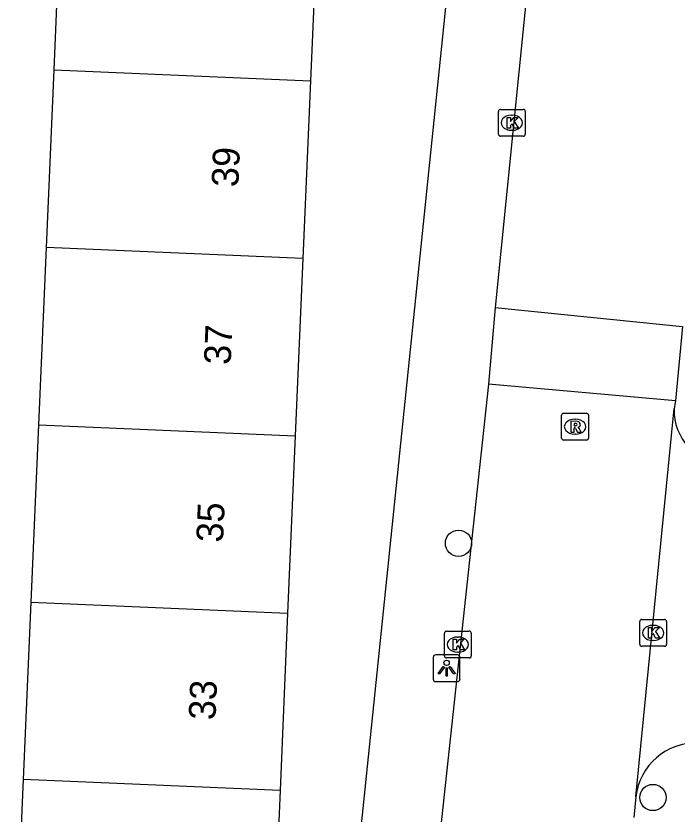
# Model space of a CAD drawing. Extents: x 161355 to 162026, y 386504 to 387459.
# Drawn here: x 161787.42 to 161812.06, y 386859.84 to 386889.6 of the extents above; entities that cross this region are included whole.
import ezdxf

# ---------------------------------------------------------------- set-up
doc = ezdxf.new("R2010")
doc.units = 0
for name, color, linetype in [('IMGEO_Boom', 7, 'Continuous'), ('IMGEO_Kolk', 7, 'Continuous'), ('IMGEO_Lichtpunt', 7, 'Continuous'), ('IMGEO_Pand', 7, 'Continuous'), ('IMGEO_Pand_nummerreeks', 7, 'Continuous'), ('IMGEO_Rijbaan_lokaal_open', 7, 'Continuous'), ('IMGEO_Rioolput', 7, 'Continuous'), ('IMGEO_Voetpad_open', 7, 'Continuous')]:
    doc.layers.add(name, color=color, linetype=linetype)

msp = doc.modelspace()

# ---------------------------------------------------------------- linework, layer by layer
at = {"layer": 'IMGEO_Boom'}
for centre in [(161803.917, 386869.94), (161811.166, 386860.458)]:
    msp.add_circle(centre, 0.489, dxfattribs=at)
at = {"layer": 'IMGEO_Kolk'}
for p, q in [((161805.406, 386885.195), (161805.406, 386886.047)), ((161805.481, 386886.121), (161806.333, 386886.121)), ((161806.407, 386886.047), (161806.407, 386885.195)), ((161805.894, 386885.901), (161805.919, 386885.901)), ((161806.333, 386885.121), (161805.481, 386885.121)), ((161805.917, 386885.341), (161805.892, 386885.341)), ((161810.674, 386866.171), (161810.674, 386867.023)), ((161810.749, 386867.097), (161811.601, 386867.097)), ((161811.675, 386867.023), (161811.675, 386866.171)), ((161803.469, 386866.663), (161804.321, 386866.663)), ((161811.162, 386866.877), (161811.187, 386866.877)), ((161803.394, 386865.737), (161803.394, 386866.589)), ((161803.882, 386866.443), (161803.907, 386866.443)), ((161804.395, 386866.589), (161804.395, 386865.737)), ((161811.601, 386866.097), (161810.749, 386866.097)), ((161811.185, 386866.317), (161811.16, 386866.317)), ((161803.905, 386865.883), (161803.88, 386865.883)), ((161804.321, 386865.663), (161803.469, 386865.663))]:
    msp.add_line(p, q, dxfattribs=at)
for points in [[(161805.406, 386885.195), (161805.406, 386886.047)], [(161805.481, 386886.121), (161806.333, 386886.121)], [(161806.407, 386886.047), (161806.407, 386885.195)], [(161805.727, 386885.821), (161805.85, 386885.821), (161805.85, 386885.67), (161805.98, 386885.821), (161806.144, 386885.821), (161805.998, 386885.67), (161806.151, 386885.421), (161805.999, 386885.421), (161805.914, 386885.585), (161805.85, 386885.518), (161805.85, 386885.421), (161805.727, 386885.421), (161805.727, 386885.821)], [(161806.333, 386885.121), (161805.481, 386885.121)], [(161810.674, 386866.171), (161810.674, 386867.023)], [(161810.749, 386867.097), (161811.601, 386867.097)], [(161811.675, 386867.023), (161811.675, 386866.171)], [(161803.469, 386866.663), (161804.321, 386866.663)], [(161810.995, 386866.797), (161811.118, 386866.797), (161811.118, 386866.646), (161811.248, 386866.797), (161811.412, 386866.797), (161811.266, 386866.646), (161811.419, 386866.397), (161811.267, 386866.397), (161811.182, 386866.561), (161811.118, 386866.494), (161811.118, 386866.397), (161810.995, 386866.397), (161810.995, 386866.797)], [(161803.394, 386865.737), (161803.394, 386866.589)], [(161803.715, 386866.363), (161803.838, 386866.363), (161803.838, 386866.212), (161803.968, 386866.363), (161804.132, 386866.363), (161803.986, 386866.212), (161804.139, 386865.963), (161803.987, 386865.963), (161803.902, 386866.127), (161803.838, 386866.06), (161803.838, 386865.963), (161803.715, 386865.963), (161803.715, 386866.363)], [(161804.395, 386866.589), (161804.395, 386865.737)], [(161811.601, 386866.097), (161810.749, 386866.097)], [(161804.321, 386865.663), (161803.469, 386865.663)]]:
    msp.add_lwpolyline(points, dxfattribs=at)
for centre, start, end in [((161805.483, 386886.045), 91.552, 178.448), ((161805.483, 386886.045), 91.552, 178.448), ((161806.331, 386886.045), 1.552, 88.448), ((161806.331, 386886.045), 1.552, 88.448), ((161805.483, 386885.197), 181.552, 268.448), ((161805.483, 386885.197), 181.552, 268.448), ((161806.331, 386885.197), 271.552, 358.448), ((161806.331, 386885.197), 271.552, 358.448), ((161810.751, 386867.021), 91.552, 178.448), ((161810.751, 386867.021), 91.552, 178.448), ((161811.599, 386867.021), 1.552, 88.448), ((161811.599, 386867.021), 1.552, 88.448), ((161803.471, 386866.587), 91.552, 178.448), ((161803.471, 386866.587), 91.552, 178.448), ((161804.319, 386866.587), 1.552, 88.448), ((161804.319, 386866.587), 1.552, 88.448), ((161810.751, 386866.173), 181.552, 268.448), ((161810.751, 386866.173), 181.552, 268.448), ((161811.599, 386866.173), 271.552, 358.448), ((161811.599, 386866.173), 271.552, 358.448), ((161803.471, 386865.739), 181.552, 268.448), ((161803.471, 386865.739), 181.552, 268.448), ((161804.319, 386865.739), 271.552, 358.448), ((161804.319, 386865.739), 271.552, 358.448)]:
    msp.add_arc(centre, 0.0765, start, end, dxfattribs=at)
for centre, major_axis, ratio, start_param, end_param in [((161805.893, 386885.621), (-0.387, 0.002), 0.722429, 4.712389, 7.853982), ((161805.918, 386885.621), (-0.39, 0.002), 0.717154, 1.570796, 4.712389), ((161811.161, 386866.597), (-0.387, 0.002), 0.722429, 4.712389, 7.853982), ((161811.186, 386866.597), (-0.39, 0.002), 0.717154, 1.570796, 4.712389), ((161803.881, 386866.163), (-0.387, 0.002), 0.722429, 4.712389, 7.853982), ((161803.906, 386866.163), (-0.39, 0.002), 0.717154, 1.570796, 4.712389)]:
    msp.add_ellipse(centre, major_axis=major_axis, ratio=ratio, start_param=start_param, end_param=end_param, dxfattribs=at)
at = {"layer": 'IMGEO_Lichtpunt'}
for p, q in [((161803.879, 386865.778), (161803.071, 386865.778)), ((161803.879, 386865.778), (161803.071, 386865.778)), ((161802.977, 386865.683), (161802.977, 386864.876)), ((161802.977, 386865.683), (161802.977, 386864.876)), ((161803.973, 386864.876), (161803.973, 386865.683)), ((161803.973, 386864.876), (161803.973, 386865.683)), ((161803.071, 386864.782), (161803.879, 386864.782)), ((161803.071, 386864.782), (161803.879, 386864.782))]:
    msp.add_line(p, q, dxfattribs=at)
for points in [[(161803.351, 386865.347), (161803.39, 386865.319), (161803.202, 386865.057), (161803.164, 386865.084), (161803.351, 386865.347)], [(161803.453, 386865.299), (161803.5, 386865.299), (161803.5, 386864.977), (161803.453, 386864.977), (161803.453, 386865.299)], [(161803.563, 386865.319), (161803.601, 386865.346), (161803.788, 386865.084), (161803.749, 386865.056), (161803.563, 386865.319)]]:
    msp.add_lwpolyline(points, dxfattribs=at)
msp.add_circle((161803.476, 386865.481), 0.0994, dxfattribs=at)
for centre, start, end in [((161803.071, 386865.683), 90, 180), ((161803.071, 386865.683), 90, 180), ((161803.879, 386865.683), 0, 90), ((161803.879, 386865.683), 0, 90), ((161803.071, 386864.876), 180, 270), ((161803.071, 386864.876), 180, 270), ((161803.879, 386864.876), 270, 0), ((161803.879, 386864.876), 270, 360)]:
    msp.add_arc(centre, 0.0946, start, end, dxfattribs=at)
at = {"layer": 'IMGEO_Pand'}
for points in [[(161788.839, 386887.59), (161789.123, 386894.206)], [(161798.684, 386893.796), (161798.4, 386887.18)], [(161788.556, 386880.974), (161788.839, 386887.59)], [(161788.839, 386887.59), (161798.4, 386887.18)], [(161798.4, 386887.18), (161798.116, 386880.564)], [(161788.272, 386874.358), (161788.556, 386880.974)], [(161798.116, 386880.564), (161788.556, 386880.974)], [(161798.116, 386880.564), (161797.832, 386873.948)], [(161787.987, 386867.742), (161788.272, 386874.358)], [(161788.272, 386874.358), (161797.832, 386873.948)], [(161797.832, 386873.948), (161797.548, 386867.332)], [(161787.704, 386861.126), (161787.987, 386867.742)], [(161787.987, 386867.742), (161797.548, 386867.332)], [(161797.548, 386867.332), (161797.264, 386860.716)], [(161787.42, 386854.51), (161787.704, 386861.126)], [(161797.264, 386860.716), (161787.704, 386861.126)], [(161797.264, 386860.716), (161796.98, 386854.1)]]:
    msp.add_lwpolyline(points, dxfattribs=at)
at = {"layer": 'IMGEO_Rijbaan_lokaal_open'}
for points in [[(161808.152, 386907.304), (161805.29, 386878.733)], [(161805.29, 386878.733), (161805.039, 386875.878)], [(161805.29, 386878.733), (161812.271, 386878.019)], [(161812.271, 386878.019), (161812.005, 386875.25)], [(161805.039, 386875.878), (161801.767, 386845.595)], [(161812.005, 386875.25), (161805.039, 386875.878)], [(161812.005, 386875.25), (161811.96, 386874.964)], [(161810.529, 386860.484), (161811.96, 386874.964)], [(161810.529, 386860.484), (161810.449, 386859.714)]]:
    msp.add_lwpolyline(points, dxfattribs=at)
at = {"layer": 'IMGEO_Rioolput'}
for p, q in [((161807.763, 386873.861), (161807.763, 386874.713)), ((161807.838, 386874.787), (161808.69, 386874.787)), ((161808.764, 386874.713), (161808.764, 386873.861)), ((161808.251, 386874.567), (161808.276, 386874.567)), ((161808.69, 386873.787), (161807.838, 386873.787)), ((161808.274, 386874.007), (161808.249, 386874.007))]:
    msp.add_line(p, q, dxfattribs=at)
for points in [[(161807.763, 386873.861), (161807.763, 386874.713)], [(161807.838, 386874.787), (161808.69, 386874.787)], [(161808.764, 386874.713), (161808.764, 386873.861)], [(161808.352, 386874.485), (161808.1, 386874.487), (161808.1, 386874.087)], [(161808.278, 386874.406), (161808.224, 386874.406), (161808.224, 386874.325)], [(161808.1, 386874.087), (161808.224, 386874.087), (161808.224, 386874.249), (161808.235, 386874.249)], [(161808.224, 386874.325), (161808.276, 386874.325)], [(161808.282, 386874.22), (161808.353, 386874.087), (161808.493, 386874.087), (161808.428, 386874.213)], [(161808.69, 386873.787), (161807.838, 386873.787)]]:
    msp.add_lwpolyline(points, dxfattribs=at)
for centre, radius, start, end in [((161807.84, 386874.711), 0.0765, 91.552, 178.448), ((161807.84, 386874.711), 0.0765, 91.552, 178.448), ((161808.688, 386874.711), 0.0765, 1.552, 88.448), ((161808.688, 386874.711), 0.0765, 1.552, 88.448), ((161808.284, 386874.31), 0.0964, 77.0061, 93.1865), ((161808.298, 386874.367), 0.0378, 276.6634, 79.6772), ((161808.351, 386874.375), 0.109, 350.3612, 89.416), ((161808.234, 386874.196), 0.0533, 26.0293, 88.6989), ((161808.26, 386874.514), 0.19, 274.7715, 282.9687), ((161808.349, 386874.375), 0.112, 277.5842, 350.9817), ((161808.333, 386874.16), 0.108, 29.5134, 73.7905), ((161807.84, 386873.863), 0.0765, 181.552, 268.448), ((161807.84, 386873.863), 0.0765, 181.552, 268.448), ((161808.688, 386873.863), 0.0765, 271.552, 358.448), ((161808.688, 386873.863), 0.0765, 271.552, 358.448)]:
    msp.add_arc(centre, radius, start, end, dxfattribs=at)
for centre, major_axis, ratio, start_param, end_param in [((161808.25, 386874.287), (-0.387, 0.002), 0.722429, 4.712389, 7.853982), ((161808.275, 386874.287), (-0.39, 0.002), 0.717154, 1.570796, 4.712389)]:
    msp.add_ellipse(centre, major_axis=major_axis, ratio=ratio, start_param=start_param, end_param=end_param, dxfattribs=at)
at = {"layer": 'IMGEO_Voetpad_open'}
msp.add_lwpolyline([(161799.038, 386847.162), (161805.179, 386906.797)], dxfattribs=at)
for centre, radius, start, end in [((161813.959, 386874.885), 2.001, 177.7366, 267.6776), ((161812.785, 386860.224), 2.271, 88.1376, 173.4286)]:
    msp.add_arc(centre, radius, start, end, dxfattribs=at)

# ---------------------------------------------------------------- texts
at = {"layer": 'IMGEO_Pand_nummerreeks'}
for s, p in [('39', (161795.708, 386883.209)), ('37', (161795.424, 386876.583)), ('35', (161795.139, 386869.957)), ('33', (161794.855, 386863.331))]:
    msp.add_text(s, height=1, rotation=87.5422, dxfattribs=at).set_placement(p)

doc.saveas('drawing.dxf')
